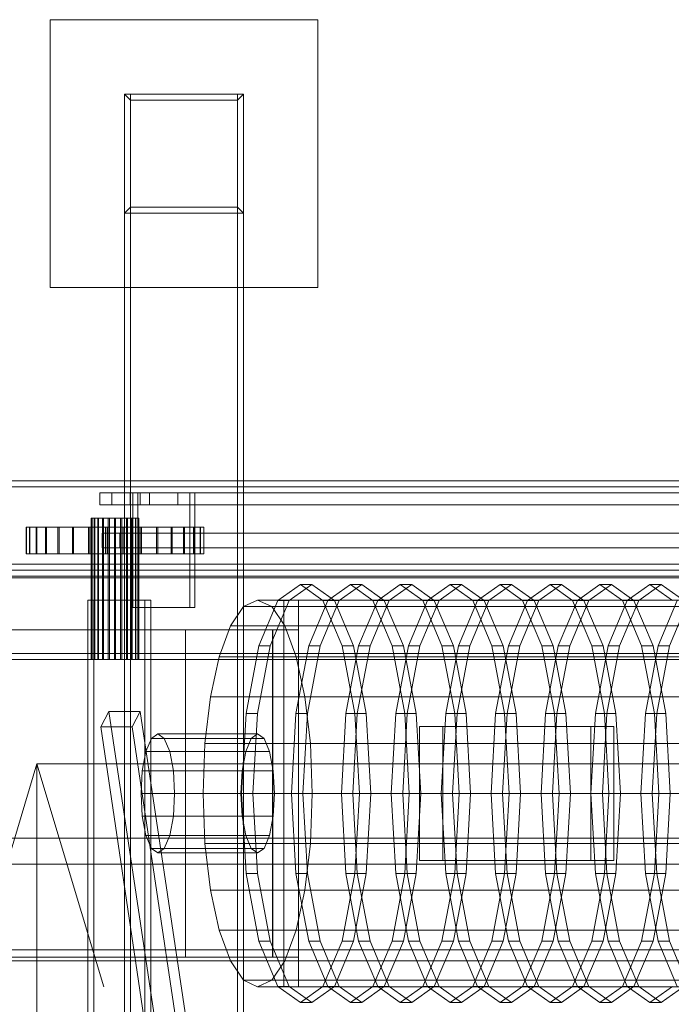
# Model space of a CAD drawing. Header units: millimetres. Extents: x -4395 to 65662, y -65530 to 6847.
# Tile 544 of 656: x 9097 to 9535, y -17512 to -16850. Entities that reach past the tile are written whole.
import ezdxf

# ---------------------------------------------------------------- set-up
doc = ezdxf.new("R2010")
doc.units = ezdxf.units.MM
for name, color, linetype, lineweight in [('COTAS_O', 1, 'Continuous', 0), ('superior_C01', 7, 'Continuous', 0), ('superior_mezcladora', 7, 'Continuous', 0)]:
    doc.layers.add(name, color=color, linetype=linetype, lineweight=lineweight)
doc.dimstyles.new('R19_100', dxfattribs={"dimtxt": 250, "dimasz": 150, "dimexe": 150, "dimexo": 80, "dimgap": 100, "dimtad": 1, "dimtih": 1, "dimtoh": 1, "dimdsep": 46, "dimcen": 0.09, "dimadec": 0, "dimazin": 0, "dimtfac": 1, "dimtdec": 4, "dimtofl": 0, "dimtmove": 0, "dimatfit": 3, "dimfxl": 1, "dimtolj": 1, "dimtzin": 0, "dimarcsym": 0})

# ---------------------------------------------------------------- blocks, each defined once
blk = doc.blocks.new('DIM_R33_37')
at = {"layer": 'COTAS_O'}
for p, q in [((9108.38, -17350), (9063.38, -17500)), ((9808.38, -17350), (9108.38, -17350)), ((9108.38, -18650), (9108.38, -17350)), ((9108.38, -17350), (9153.38, -17500)), ((9108.38, -18650), (9063.38, -18500)), ((9108.38, -18650), (9153.38, -18500)), ((9808.38, -18650), (9108.38, -18650))]:
    blk.add_line(p, q, dxfattribs=at)
blk.add_text('1300 O', height=250, rotation=90, dxfattribs=at).set_placement((9008.38, -18000))

msp = doc.modelspace()

# ---------------------------------------------------------------- linework, layer by layer
at = {"layer": 'superior_C01'}
for p, q in [((9117.243, -17030), (9117.243, -16850)), ((9117.243, -16850), (9297.243, -16850)), ((9297.243, -16850), (9297.243, -17030)), ((9247.243, -16900), (9167.243, -16900)), ((9171.243, -16904), (9167.243, -16900)), ((9167.243, -16900), (9167.243, -16980)), ((9167.243, -16900), (9167.243, -19100)), ((9171.243, -16900), (9167.243, -16900)), ((9171.243, -19100), (9171.243, -16900)), ((9171.243, -16900), (9243.243, -16900)), ((9243.243, -16904), (9171.243, -16904)), ((9171.243, -16904), (9171.243, -16976)), ((9243.243, -16904), (9247.243, -16900)), ((9243.243, -16900), (9243.243, -19100)), ((9247.243, -16900), (9243.243, -16900)), ((9243.243, -16976), (9243.243, -16904)), ((9247.243, -16980), (9247.243, -16900)), ((9247.243, -19100), (9247.243, -16900)), ((9167.243, -16980), (9171.243, -16976)), ((9171.243, -16976), (9243.243, -16976)), ((9243.243, -16976), (9247.243, -16980)), ((9167.243, -16980), (9247.243, -16980)), ((9297.243, -17030), (9117.243, -17030)), ((9171.084, -17168), (9150.716, -17168)), ((9150.716, -17168), (9150.716, -17176)), ((9150.716, -17168), (10148.747, -17168)), ((9177.837, -17168), (9158.65, -17168)), ((9158.65, -17168), (9158.65, -17176)), ((9184.053, -17168), (9158.65, -17168)), ((9171.084, -17176), (9171.084, -17168)), ((10169.115, -17168), (9171.084, -17168)), ((9211.139, -17168), (9172.766, -17168)), ((9172.766, -17168), (9172.766, -17245)), ((9176.153, -17168), (9172.766, -17168)), ((9176.153, -17245), (9176.153, -17168)), ((9176.153, -17168), (9214.527, -17168)), ((9177.837, -17176), (9177.837, -17168)), ((9177.837, -17168), (9203.24, -17168)), ((9184.053, -17176), (9184.053, -17168)), ((9184.053, -17168), (9203.24, -17168)), ((9203.24, -17168), (9203.24, -17176)), ((9211.139, -17245), (9211.139, -17168)), ((9211.139, -17168), (9214.527, -17168)), ((9214.527, -17168), (9214.527, -17245)), ((9150.716, -17176), (9171.084, -17176)), ((9150.716, -17176), (10148.747, -17176)), ((9158.65, -17176), (9177.837, -17176)), ((9158.65, -17176), (9184.053, -17176)), ((9171.084, -17176), (10169.115, -17176)), ((9203.24, -17176), (9177.837, -17176)), ((9203.24, -17176), (9184.053, -17176)), ((9145.349, -17185), (9144.905, -17185)), ((9144.905, -17185), (9145.55, -17185)), ((9144.905, -17280), (9144.905, -17185)), ((9146.853, -17185), (9145.349, -17185)), ((9145.349, -17280), (9145.349, -17185)), ((9145.55, -17185), (9147.242, -17185)), ((9145.55, -17280), (9145.55, -17185)), ((9149.314, -17185), (9146.853, -17185)), ((9146.853, -17280), (9146.853, -17185)), ((9147.242, -17185), (9149.865, -17185)), ((9147.242, -17280), (9147.242, -17185)), ((9152.565, -17185), (9149.314, -17185)), ((9149.314, -17280), (9149.314, -17185)), ((9149.865, -17185), (9153.24, -17185)), ((9149.865, -17280), (9149.865, -17185)), ((9156.384, -17185), (9152.565, -17185)), ((9152.565, -17280), (9152.565, -17185)), ((9153.24, -17185), (9157.136, -17185)), ((9153.24, -17280), (9153.24, -17185)), ((9160.51, -17185), (9156.384, -17185)), ((9156.384, -17280), (9156.384, -17185)), ((9157.136, -17185), (9161.289, -17185)), ((9157.136, -17280), (9157.136, -17185)), ((9164.664, -17185), (9160.51, -17185)), ((9160.51, -17280), (9160.51, -17185)), ((9161.289, -17185), (9165.416, -17185)), ((9161.289, -17280), (9161.289, -17185)), ((9168.56, -17185), (9164.664, -17185)), ((9164.664, -17280), (9164.664, -17185)), ((9165.416, -17185), (9169.235, -17185)), ((9165.416, -17280), (9165.416, -17185)), ((9171.935, -17185), (9168.56, -17185)), ((9168.56, -17280), (9168.56, -17185)), ((9169.235, -17185), (9172.486, -17185)), ((9169.235, -17280), (9169.235, -17185)), ((9174.557, -17185), (9171.935, -17185)), ((9171.935, -17280), (9171.935, -17185)), ((9172.486, -17185), (9174.947, -17185)), ((9172.486, -17280), (9172.486, -17185)), ((9176.249, -17185), (9174.557, -17185)), ((9174.557, -17280), (9174.557, -17185)), ((9174.947, -17185), (9176.451, -17185)), ((9174.947, -17280), (9174.947, -17185)), ((9176.895, -17185), (9176.249, -17185)), ((9176.249, -17185), (9176.249, -17280)), ((9176.451, -17185), (9176.895, -17185)), ((9176.451, -17280), (9176.451, -17185)), ((9176.895, -17280), (9176.895, -17185)), ((9101.24, -17191), (9101.142, -17191)), ((9101.142, -17191), (9103.34, -17191)), ((9101.142, -17209), (9101.142, -17191)), ((9103.631, -17191), (9101.24, -17191)), ((9101.24, -17209), (9101.24, -17191)), ((9103.34, -17191), (9107.749, -17191)), ((9103.34, -17209), (9103.34, -17191)), ((9108.224, -17191), (9103.631, -17191)), ((9103.631, -17209), (9103.631, -17191)), ((9107.749, -17191), (9114.202, -17191)), ((9107.749, -17209), (9107.749, -17191)), ((9114.84, -17191), (9108.224, -17191)), ((9108.224, -17209), (9108.224, -17191)), ((9114.202, -17191), (9122.449, -17191)), ((9114.202, -17209), (9114.202, -17191)), ((9123.226, -17191), (9114.84, -17191)), ((9114.84, -17209), (9114.84, -17191)), ((9122.449, -17191), (9132.174, -17191)), ((9122.449, -17209), (9122.449, -17191)), ((9133.061, -17191), (9123.226, -17191)), ((9123.226, -17209), (9123.226, -17191)), ((9132.174, -17191), (9143.002, -17191)), ((9132.174, -17209), (9132.174, -17191)), ((9143.965, -17191), (9133.061, -17191)), ((9133.061, -17209), (9133.061, -17191)), ((9143.002, -17191), (9154.519, -17191)), ((9143.002, -17209), (9143.002, -17191)), ((9155.52, -17191), (9143.965, -17191)), ((9143.965, -17209), (9143.965, -17191)), ((9153.113, -17195), (9152.293, -17195)), ((9152.293, -17195), (9152.293, -17205)), ((9152.293, -17195), (10144.86, -17195)), ((9153.113, -17205), (9153.113, -17195)), ((10145.68, -17195), (9153.113, -17195)), ((9154.519, -17191), (9166.28, -17191)), ((9154.519, -17209), (9154.519, -17191)), ((9167.281, -17191), (9155.52, -17191)), ((9155.52, -17209), (9155.52, -17191)), ((9164.504, -17195), (9164.161, -17195)), ((9164.161, -17195), (9164.161, -17205)), ((9164.161, -17195), (10164.48, -17195)), ((9164.504, -17205), (9164.504, -17195)), ((10164.824, -17195), (9164.504, -17195)), ((9166.28, -17191), (9177.835, -17191)), ((9166.28, -17209), (9166.28, -17191)), ((9178.798, -17191), (9167.281, -17191)), ((9167.281, -17209), (9167.281, -17191)), ((9177.835, -17191), (9188.739, -17191)), ((9177.835, -17209), (9177.835, -17191)), ((9189.626, -17191), (9178.798, -17191)), ((9178.798, -17209), (9178.798, -17191)), ((9188.739, -17191), (9198.573, -17191)), ((9188.739, -17209), (9188.739, -17191)), ((9199.351, -17191), (9189.626, -17191)), ((9189.626, -17209), (9189.626, -17191)), ((9198.573, -17191), (9206.96, -17191)), ((9198.573, -17209), (9198.573, -17191)), ((9207.598, -17191), (9199.351, -17191)), ((9199.351, -17209), (9199.351, -17191)), ((9206.96, -17191), (9213.576, -17191)), ((9206.96, -17209), (9206.96, -17191)), ((9214.05, -17191), (9207.598, -17191)), ((9207.598, -17209), (9207.598, -17191)), ((9213.576, -17191), (9218.168, -17191)), ((9213.576, -17209), (9213.576, -17191)), ((9218.46, -17191), (9214.05, -17191)), ((9214.05, -17209), (9214.05, -17191)), ((9218.168, -17191), (9220.56, -17191)), ((9218.168, -17209), (9218.168, -17191)), ((9220.658, -17191), (9218.46, -17191)), ((9218.46, -17191), (9218.46, -17209)), ((9220.56, -17191), (9220.658, -17191)), ((9220.56, -17209), (9220.56, -17191)), ((9220.658, -17209), (9220.658, -17191)), ((9103.34, -17209), (9101.142, -17209)), ((9101.142, -17209), (9101.24, -17209)), ((9101.24, -17209), (9103.631, -17209)), ((9107.749, -17209), (9103.34, -17209)), ((9103.631, -17209), (9108.224, -17209)), ((9114.202, -17209), (9107.749, -17209)), ((9108.224, -17209), (9114.84, -17209)), ((9122.449, -17209), (9114.202, -17209)), ((9114.84, -17209), (9123.226, -17209)), ((9132.174, -17209), (9122.449, -17209)), ((9123.226, -17209), (9133.061, -17209)), ((9143.002, -17209), (9132.174, -17209)), ((9133.061, -17209), (9143.965, -17209)), ((9154.519, -17209), (9143.002, -17209)), ((9143.965, -17209), (9155.52, -17209)), ((9152.293, -17205), (9153.113, -17205)), ((9152.293, -17205), (10144.86, -17205)), ((9153.113, -17205), (10145.68, -17205)), ((9166.28, -17209), (9154.519, -17209)), ((9155.52, -17209), (9167.281, -17209)), ((9164.161, -17205), (9164.504, -17205)), ((9164.161, -17205), (10164.48, -17205)), ((9164.504, -17205), (10164.824, -17205)), ((9177.835, -17209), (9166.28, -17209)), ((9167.281, -17209), (9178.798, -17209)), ((9188.739, -17209), (9177.835, -17209)), ((9178.798, -17209), (9189.626, -17209)), ((9198.573, -17209), (9188.739, -17209)), ((9189.626, -17209), (9199.351, -17209)), ((9206.96, -17209), (9198.573, -17209)), ((9199.351, -17209), (9207.598, -17209)), ((9213.576, -17209), (9206.96, -17209)), ((9207.598, -17209), (9214.05, -17209)), ((9218.168, -17209), (9213.576, -17209)), ((9214.05, -17209), (9218.46, -17209)), ((9220.56, -17209), (9218.168, -17209)), ((9218.46, -17209), (9220.658, -17209)), ((9220.658, -17209), (9220.56, -17209)), ((9802.262, -17225), (9073.164, -17225)), ((9075.987, -17225), (9805.085, -17225)), ((9270.449, -17240.287), (9285.614, -17229.6)), ((9293.289, -17229.6), (9278.124, -17240.287)), ((9285.614, -17229.6), (9300.779, -17240.287)), ((9293.289, -17229.6), (9285.614, -17229.6)), ((9308.454, -17240.287), (9293.289, -17229.6)), ((9304.026, -17240.287), (9319.191, -17229.6)), ((9326.866, -17229.6), (9311.701, -17240.287)), ((9319.191, -17229.6), (9334.356, -17240.287)), ((9326.866, -17229.6), (9319.191, -17229.6)), ((9342.031, -17240.287), (9326.866, -17229.6)), ((9337.603, -17240.287), (9352.768, -17229.6)), ((9360.443, -17229.6), (9345.277, -17240.287)), ((9352.768, -17229.6), (9367.933, -17240.287)), ((9360.443, -17229.6), (9352.768, -17229.6)), ((9375.608, -17240.287), (9360.443, -17229.6)), ((9371.18, -17240.287), (9386.345, -17229.6)), ((9394.019, -17229.6), (9378.854, -17240.287)), ((9386.345, -17229.6), (9401.51, -17240.287)), ((9394.019, -17229.6), (9386.345, -17229.6)), ((9409.185, -17240.287), (9394.019, -17229.6)), ((9404.756, -17240.287), (9419.922, -17229.6)), ((9427.596, -17229.6), (9412.431, -17240.287)), ((9419.922, -17229.6), (9435.087, -17240.287)), ((9427.596, -17229.6), (9419.922, -17229.6)), ((9442.761, -17240.287), (9427.596, -17229.6)), ((9438.333, -17240.287), (9453.499, -17229.6)), ((9461.173, -17229.6), (9446.008, -17240.287)), ((9453.499, -17229.6), (9468.664, -17240.287)), ((9461.173, -17229.6), (9453.499, -17229.6)), ((9476.338, -17240.287), (9461.173, -17229.6)), ((9471.91, -17240.287), (9487.075, -17229.6)), ((9494.75, -17229.6), (9479.585, -17240.287)), ((9487.075, -17229.6), (9502.241, -17240.287)), ((9494.75, -17229.6), (9487.075, -17229.6)), ((9509.915, -17240.287), (9494.75, -17229.6)), ((9505.487, -17240.287), (9520.652, -17229.6)), ((9528.327, -17229.6), (9513.162, -17240.287)), ((9520.652, -17229.6), (9535.817, -17240.287)), ((9528.327, -17229.6), (9520.652, -17229.6)), ((9543.492, -17240.287), (9528.327, -17229.6)), ((9180.95, -17240), (9142.576, -17240)), ((9142.576, -17240), (9142.576, -17585)), ((9146.528, -17240), (9142.576, -17240)), ((9146.528, -17585), (9146.528, -17240)), ((9146.528, -17240), (9184.901, -17240)), ((9180.95, -17585), (9180.95, -17240)), ((9180.95, -17240), (9184.901, -17240)), ((9184.901, -17240), (9184.901, -17585)), ((9247.337, -17244.43), (9256.834, -17240)), ((9256.834, -17240), (9266.331, -17244.43)), ((9717.317, -17240), (9256.834, -17240)), ((9257.593, -17270.722), (9270.449, -17240.287)), ((9278.124, -17240.287), (9265.267, -17270.722)), ((9270.449, -17240.287), (9278.124, -17240.287)), ((9773.197, -17240), (9274.34, -17240)), ((9274.34, -17240), (9274.34, -17500)), ((9284.219, -17240), (9274.34, -17240)), ((9284.219, -17500), (9284.219, -17240)), ((9284.219, -17240), (9783.076, -17240)), ((9291.169, -17270.722), (9304.026, -17240.287)), ((9311.701, -17240.287), (9298.844, -17270.722)), ((9300.779, -17240.287), (9313.636, -17270.722)), ((9300.779, -17240.287), (9308.454, -17240.287)), ((9304.026, -17240.287), (9311.701, -17240.287)), ((9321.31, -17270.722), (9308.454, -17240.287)), ((9324.746, -17270.722), (9337.603, -17240.287)), ((9345.277, -17240.287), (9332.421, -17270.722)), ((9334.356, -17240.287), (9347.212, -17270.722)), ((9334.356, -17240.287), (9342.031, -17240.287)), ((9337.603, -17240.287), (9345.277, -17240.287)), ((9354.887, -17270.722), (9342.031, -17240.287)), ((9358.323, -17270.722), (9371.18, -17240.287)), ((9378.854, -17240.287), (9365.998, -17270.722)), ((9367.933, -17240.287), (9380.789, -17270.722)), ((9367.933, -17240.287), (9375.608, -17240.287)), ((9371.18, -17240.287), (9378.854, -17240.287)), ((9388.464, -17270.722), (9375.608, -17240.287)), ((9391.9, -17270.722), (9404.756, -17240.287)), ((9412.431, -17240.287), (9399.575, -17270.722)), ((9401.51, -17240.287), (9414.366, -17270.722)), ((9401.51, -17240.287), (9409.185, -17240.287)), ((9404.756, -17240.287), (9412.431, -17240.287)), ((9422.041, -17270.722), (9409.185, -17240.287)), ((9425.477, -17270.722), (9438.333, -17240.287)), ((9446.008, -17240.287), (9433.152, -17270.722)), ((9435.087, -17240.287), (9447.943, -17270.722)), ((9435.087, -17240.287), (9442.761, -17240.287)), ((9438.333, -17240.287), (9446.008, -17240.287)), ((9455.618, -17270.722), (9442.761, -17240.287)), ((9459.054, -17270.722), (9471.91, -17240.287)), ((9479.585, -17240.287), (9466.729, -17270.722)), ((9468.664, -17240.287), (9481.52, -17270.722)), ((9468.664, -17240.287), (9476.338, -17240.287)), ((9471.91, -17240.287), (9479.585, -17240.287)), ((9489.195, -17270.722), (9476.338, -17240.287)), ((9492.631, -17270.722), (9505.487, -17240.287)), ((9513.162, -17240.287), (9500.305, -17270.722)), ((9502.241, -17240.287), (9515.097, -17270.722)), ((9502.241, -17240.287), (9509.915, -17240.287)), ((9505.487, -17240.287), (9513.162, -17240.287)), ((9522.772, -17270.722), (9509.915, -17240.287)), ((9526.208, -17270.722), (9539.064, -17240.287)), ((9546.739, -17240.287), (9533.882, -17270.722)), ((9172.766, -17245), (9211.139, -17245)), ((9172.766, -17245), (9176.153, -17245)), ((9214.527, -17245), (9176.153, -17245)), ((9214.527, -17245), (9211.139, -17245)), ((9238.487, -17257.417), (9247.337, -17244.43)), ((9247.337, -17244.43), (9707.82, -17244.43)), ((9266.331, -17244.43), (9275.18, -17257.417)), ((9266.331, -17244.43), (9726.814, -17244.43)), ((9208.293, -17260), (9016.425, -17260)), ((9266.719, -17260), (9074.851, -17260)), ((9075.134, -17260), (9267.001, -17260)), ((9092.351, -17260), (9284.219, -17260)), ((9208.293, -17480), (9208.293, -17260)), ((9208.293, -17260), (9267.001, -17260)), ((9230.888, -17278.076), (9238.487, -17257.417)), ((9238.487, -17257.417), (9698.97, -17257.417)), ((9266.719, -17480), (9266.719, -17260)), ((9266.719, -17260), (9284.219, -17260)), ((9267.001, -17260), (9267.001, -17480)), ((9275.18, -17257.417), (9282.78, -17278.076)), ((9275.18, -17257.417), (9735.663, -17257.417)), ((9284.219, -17260), (9284.219, -17480)), ((9249.002, -17316.271), (9257.593, -17270.722)), ((9265.267, -17270.722), (9256.677, -17316.271)), ((9257.593, -17270.722), (9265.267, -17270.722)), ((9282.579, -17316.271), (9291.169, -17270.722)), ((9298.844, -17270.722), (9290.254, -17316.271)), ((9291.169, -17270.722), (9298.844, -17270.722)), ((9313.636, -17270.722), (9322.226, -17316.271)), ((9313.636, -17270.722), (9321.31, -17270.722)), ((9316.156, -17316.271), (9324.746, -17270.722)), ((9329.901, -17316.271), (9321.31, -17270.722)), ((9332.421, -17270.722), (9323.831, -17316.271)), ((9324.746, -17270.722), (9332.421, -17270.722)), ((9347.212, -17270.722), (9355.803, -17316.271)), ((9347.212, -17270.722), (9354.887, -17270.722)), ((9349.733, -17316.271), (9358.323, -17270.722)), ((9363.478, -17316.271), (9354.887, -17270.722)), ((9365.998, -17270.722), (9357.408, -17316.271)), ((9358.323, -17270.722), (9365.998, -17270.722)), ((9380.789, -17270.722), (9389.38, -17316.271)), ((9380.789, -17270.722), (9388.464, -17270.722)), ((9383.31, -17316.271), (9391.9, -17270.722)), ((9397.054, -17316.271), (9388.464, -17270.722)), ((9399.575, -17270.722), (9390.984, -17316.271)), ((9391.9, -17270.722), (9399.575, -17270.722)), ((9414.366, -17270.722), (9422.957, -17316.271)), ((9414.366, -17270.722), (9422.041, -17270.722)), ((9416.887, -17316.271), (9425.477, -17270.722)), ((9430.631, -17316.271), (9422.041, -17270.722)), ((9433.152, -17270.722), (9424.561, -17316.271)), ((9425.477, -17270.722), (9433.152, -17270.722)), ((9447.943, -17270.722), (9456.534, -17316.271)), ((9447.943, -17270.722), (9455.618, -17270.722)), ((9450.464, -17316.271), (9459.054, -17270.722)), ((9464.208, -17316.271), (9455.618, -17270.722)), ((9466.729, -17270.722), (9458.138, -17316.271)), ((9459.054, -17270.722), (9466.729, -17270.722)), ((9481.52, -17270.722), (9490.11, -17316.271)), ((9481.52, -17270.722), (9489.195, -17270.722)), ((9484.04, -17316.271), (9492.631, -17270.722)), ((9497.785, -17316.271), (9489.195, -17270.722)), ((9500.305, -17270.722), (9491.715, -17316.271)), ((9492.631, -17270.722), (9500.305, -17270.722)), ((9515.097, -17270.722), (9523.687, -17316.271)), ((9515.097, -17270.722), (9522.772, -17270.722)), ((9517.617, -17316.271), (9526.208, -17270.722)), ((9531.362, -17316.271), (9522.772, -17270.722)), ((9533.882, -17270.722), (9525.292, -17316.271)), ((9526.208, -17270.722), (9533.882, -17270.722)), ((9145.55, -17280), (9144.905, -17280)), ((9144.905, -17280), (9145.349, -17280)), ((9145.349, -17280), (9146.853, -17280)), ((9147.242, -17280), (9145.55, -17280)), ((9146.853, -17280), (9149.314, -17280)), ((9149.865, -17280), (9147.242, -17280)), ((9149.314, -17280), (9152.565, -17280)), ((9153.24, -17280), (9149.865, -17280)), ((9152.565, -17280), (9156.384, -17280)), ((9157.136, -17280), (9153.24, -17280)), ((9156.384, -17280), (9160.51, -17280)), ((9161.289, -17280), (9157.136, -17280)), ((9160.51, -17280), (9164.664, -17280)), ((9165.416, -17280), (9161.289, -17280)), ((9164.664, -17280), (9168.56, -17280)), ((9169.235, -17280), (9165.416, -17280)), ((9168.56, -17280), (9171.935, -17280)), ((9172.486, -17280), (9169.235, -17280)), ((9171.935, -17280), (9174.557, -17280)), ((9174.947, -17280), (9172.486, -17280)), ((9174.557, -17280), (9176.249, -17280)), ((9176.451, -17280), (9174.947, -17280)), ((9176.249, -17280), (9176.895, -17280)), ((9176.895, -17280), (9176.451, -17280)), ((9225.057, -17305), (9230.888, -17278.076)), ((9230.888, -17278.076), (9691.371, -17278.076)), ((9282.78, -17278.076), (9288.611, -17305)), ((9282.78, -17278.076), (9743.263, -17278.076)), ((9221.391, -17336.354), (9225.057, -17305)), ((9225.057, -17305), (9685.54, -17305)), ((9288.611, -17305), (9292.277, -17336.354)), ((9288.611, -17305), (9749.094, -17305)), ((9156.778, -17314.864), (9151.287, -17325.136)), ((9177.884, -17314.864), (9156.778, -17314.864)), ((9194.036, -17564.864), (9156.778, -17314.864)), ((9172.393, -17325.136), (9177.884, -17314.864)), ((9215.141, -17564.864), (9177.884, -17314.864)), ((9245.986, -17370), (9249.002, -17316.271)), ((9249.002, -17316.271), (9256.677, -17316.271)), ((9256.677, -17316.271), (9253.66, -17370)), ((9279.563, -17370), (9282.579, -17316.271)), ((9282.579, -17316.271), (9290.254, -17316.271)), ((9290.254, -17316.271), (9287.237, -17370)), ((9313.139, -17370), (9316.156, -17316.271)), ((9316.156, -17316.271), (9323.831, -17316.271)), ((9323.831, -17316.271), (9320.814, -17370)), ((9322.226, -17316.271), (9325.243, -17370)), ((9322.226, -17316.271), (9329.901, -17316.271)), ((9332.917, -17370), (9329.901, -17316.271)), ((9346.716, -17370), (9349.733, -17316.271)), ((9349.733, -17316.271), (9357.408, -17316.271)), ((9357.408, -17316.271), (9354.391, -17370)), ((9355.803, -17316.271), (9358.819, -17370)), ((9355.803, -17316.271), (9363.478, -17316.271)), ((9366.494, -17370), (9363.478, -17316.271)), ((9380.293, -17370), (9383.31, -17316.271)), ((9383.31, -17316.271), (9390.984, -17316.271)), ((9390.984, -17316.271), (9387.968, -17370)), ((9389.38, -17316.271), (9392.396, -17370)), ((9389.38, -17316.271), (9397.054, -17316.271)), ((9400.071, -17370), (9397.054, -17316.271)), ((9413.87, -17370), (9416.887, -17316.271)), ((9416.887, -17316.271), (9424.561, -17316.271)), ((9424.561, -17316.271), (9421.545, -17370)), ((9422.957, -17316.271), (9425.973, -17370)), ((9422.957, -17316.271), (9430.631, -17316.271)), ((9433.648, -17370), (9430.631, -17316.271)), ((9447.447, -17370), (9450.464, -17316.271)), ((9450.464, -17316.271), (9458.138, -17316.271)), ((9458.138, -17316.271), (9455.122, -17370)), ((9456.534, -17316.271), (9459.55, -17370)), ((9456.534, -17316.271), (9464.208, -17316.271)), ((9467.225, -17370), (9464.208, -17316.271)), ((9481.024, -17370), (9484.04, -17316.271)), ((9484.04, -17316.271), (9491.715, -17316.271)), ((9491.715, -17316.271), (9488.699, -17370)), ((9490.11, -17316.271), (9493.127, -17370)), ((9490.11, -17316.271), (9497.785, -17316.271)), ((9500.802, -17370), (9497.785, -17316.271)), ((9514.601, -17370), (9517.617, -17316.271)), ((9517.617, -17316.271), (9525.292, -17316.271)), ((9525.292, -17316.271), (9522.275, -17370)), ((9523.687, -17316.271), (9526.704, -17370)), ((9523.687, -17316.271), (9531.362, -17316.271)), ((9534.379, -17370), (9531.362, -17316.271)), ((9151.287, -17325.136), (9172.393, -17325.136)), ((9151.287, -17325.136), (9188.545, -17575.136)), ((9209.65, -17575.136), (9172.393, -17325.136)), ((9480.907, -17325), (9365.786, -17325)), ((9365.786, -17325), (9365.786, -17415)), ((9381.31, -17325), (9365.786, -17325)), ((9381.31, -17415), (9381.31, -17325)), ((9381.31, -17325), (9496.431, -17325)), ((9480.907, -17415), (9480.907, -17325)), ((9480.907, -17325), (9496.431, -17325)), ((9496.431, -17325), (9496.431, -17415)), ((9181.697, -17341.716), (9185.36, -17333.045)), ((9185.36, -17333.045), (9189.68, -17330)), ((9185.36, -17333.045), (9252.513, -17333.045)), ((9189.68, -17330), (9194.001, -17333.045)), ((9256.834, -17330), (9189.68, -17330)), ((9194.001, -17333.045), (9197.663, -17341.716)), ((9194.001, -17333.045), (9261.154, -17333.045)), ((9220.141, -17370), (9221.391, -17336.354)), ((9221.391, -17336.354), (9681.874, -17336.354)), ((9252.513, -17333.045), (9248.851, -17341.716)), ((9256.834, -17330), (9252.513, -17333.045)), ((9261.154, -17333.045), (9256.834, -17330)), ((9264.817, -17341.716), (9261.154, -17333.045)), ((9292.277, -17336.354), (9293.527, -17370)), ((9292.277, -17336.354), (9752.76, -17336.354)), ((9179.249, -17354.693), (9181.697, -17341.716)), ((9181.697, -17341.716), (9248.851, -17341.716)), ((9197.663, -17341.716), (9200.111, -17354.693)), ((9197.663, -17341.716), (9264.817, -17341.716)), ((9248.851, -17341.716), (9246.403, -17354.693)), ((9267.265, -17354.693), (9264.817, -17341.716)), ((9178.39, -17370), (9179.249, -17354.693)), ((9179.249, -17354.693), (9246.403, -17354.693)), ((9200.111, -17354.693), (9200.97, -17370)), ((9200.111, -17354.693), (9267.265, -17354.693)), ((9246.403, -17354.693), (9245.544, -17370)), ((9268.124, -17370), (9267.265, -17354.693)), ((9179.249, -17385.307), (9178.39, -17370)), ((9178.39, -17370), (9245.544, -17370)), ((9200.97, -17370), (9200.111, -17385.307)), ((9200.97, -17370), (9268.124, -17370)), ((9221.391, -17403.646), (9220.141, -17370)), ((9220.141, -17370), (9680.624, -17370)), ((9245.544, -17370), (9246.403, -17385.307)), ((9249.002, -17423.729), (9245.986, -17370)), ((9245.986, -17370), (9253.66, -17370)), ((9253.66, -17370), (9256.677, -17423.729)), ((9267.265, -17385.307), (9268.124, -17370)), ((9282.579, -17423.729), (9279.563, -17370)), ((9279.563, -17370), (9287.237, -17370)), ((9287.237, -17370), (9290.254, -17423.729)), ((9293.527, -17370), (9292.277, -17403.646)), ((9293.527, -17370), (9754.01, -17370)), ((9316.156, -17423.729), (9313.139, -17370)), ((9313.139, -17370), (9320.814, -17370)), ((9320.814, -17370), (9323.831, -17423.729)), ((9325.243, -17370), (9322.226, -17423.729)), ((9325.243, -17370), (9332.917, -17370)), ((9329.901, -17423.729), (9332.917, -17370)), ((9349.733, -17423.729), (9346.716, -17370)), ((9346.716, -17370), (9354.391, -17370)), ((9354.391, -17370), (9357.408, -17423.729)), ((9358.819, -17370), (9355.803, -17423.729)), ((9358.819, -17370), (9366.494, -17370)), ((9363.478, -17423.729), (9366.494, -17370)), ((9383.31, -17423.729), (9380.293, -17370)), ((9380.293, -17370), (9387.968, -17370)), ((9387.968, -17370), (9390.984, -17423.729)), ((9392.396, -17370), (9389.38, -17423.729)), ((9392.396, -17370), (9400.071, -17370)), ((9397.054, -17423.729), (9400.071, -17370)), ((9416.887, -17423.729), (9413.87, -17370)), ((9413.87, -17370), (9421.545, -17370)), ((9421.545, -17370), (9424.561, -17423.729)), ((9425.973, -17370), (9422.957, -17423.729)), ((9425.973, -17370), (9433.648, -17370)), ((9430.631, -17423.729), (9433.648, -17370)), ((9450.464, -17423.729), (9447.447, -17370)), ((9447.447, -17370), (9455.122, -17370)), ((9455.122, -17370), (9458.138, -17423.729)), ((9459.55, -17370), (9456.534, -17423.729)), ((9459.55, -17370), (9467.225, -17370)), ((9464.208, -17423.729), (9467.225, -17370)), ((9484.04, -17423.729), (9481.024, -17370)), ((9481.024, -17370), (9488.699, -17370)), ((9488.699, -17370), (9491.715, -17423.729)), ((9493.127, -17370), (9490.11, -17423.729)), ((9493.127, -17370), (9500.802, -17370)), ((9497.785, -17423.729), (9500.802, -17370)), ((9517.617, -17423.729), (9514.601, -17370)), ((9514.601, -17370), (9522.275, -17370)), ((9522.275, -17370), (9525.292, -17423.729)), ((9526.704, -17370), (9523.687, -17423.729)), ((9526.704, -17370), (9534.379, -17370)), ((9531.362, -17423.729), (9534.379, -17370)), ((9181.697, -17398.284), (9179.249, -17385.307)), ((9179.249, -17385.307), (9246.403, -17385.307)), ((9200.111, -17385.307), (9197.663, -17398.284)), ((9200.111, -17385.307), (9267.265, -17385.307)), ((9246.403, -17385.307), (9248.851, -17398.284)), ((9264.817, -17398.284), (9267.265, -17385.307)), ((9185.36, -17406.955), (9181.697, -17398.284)), ((9181.697, -17398.284), (9248.851, -17398.284)), ((9197.663, -17398.284), (9194.001, -17406.955)), ((9197.663, -17398.284), (9264.817, -17398.284)), ((9248.851, -17398.284), (9252.513, -17406.955)), ((9261.154, -17406.955), (9264.817, -17398.284)), ((9189.68, -17410), (9185.36, -17406.955)), ((9185.36, -17406.955), (9252.513, -17406.955)), ((9194.001, -17406.955), (9189.68, -17410)), ((9194.001, -17406.955), (9261.154, -17406.955)), ((9225.057, -17435), (9221.391, -17403.646)), ((9221.391, -17403.646), (9681.874, -17403.646)), ((9252.513, -17406.955), (9256.834, -17410)), ((9256.834, -17410), (9261.154, -17406.955)), ((9292.277, -17403.646), (9288.611, -17435)), ((9292.277, -17403.646), (9752.76, -17403.646)), ((9189.68, -17410), (9256.834, -17410)), ((9365.786, -17415), (9480.907, -17415)), ((9365.786, -17415), (9381.31, -17415)), ((9496.431, -17415), (9381.31, -17415)), ((9496.431, -17415), (9480.907, -17415)), ((9257.593, -17469.278), (9249.002, -17423.729)), ((9249.002, -17423.729), (9256.677, -17423.729)), ((9256.677, -17423.729), (9265.267, -17469.278)), ((9291.169, -17469.278), (9282.579, -17423.729)), ((9282.579, -17423.729), (9290.254, -17423.729)), ((9290.254, -17423.729), (9298.844, -17469.278)), ((9322.226, -17423.729), (9313.636, -17469.278)), ((9324.746, -17469.278), (9316.156, -17423.729)), ((9316.156, -17423.729), (9323.831, -17423.729)), ((9321.31, -17469.278), (9329.901, -17423.729)), ((9322.226, -17423.729), (9329.901, -17423.729)), ((9323.831, -17423.729), (9332.421, -17469.278)), ((9355.803, -17423.729), (9347.212, -17469.278)), ((9358.323, -17469.278), (9349.733, -17423.729)), ((9349.733, -17423.729), (9357.408, -17423.729)), ((9354.887, -17469.278), (9363.478, -17423.729)), ((9355.803, -17423.729), (9363.478, -17423.729)), ((9357.408, -17423.729), (9365.998, -17469.278)), ((9389.38, -17423.729), (9380.789, -17469.278)), ((9391.9, -17469.278), (9383.31, -17423.729)), ((9383.31, -17423.729), (9390.984, -17423.729)), ((9388.464, -17469.278), (9397.054, -17423.729)), ((9389.38, -17423.729), (9397.054, -17423.729)), ((9390.984, -17423.729), (9399.575, -17469.278)), ((9422.957, -17423.729), (9414.366, -17469.278)), ((9425.477, -17469.278), (9416.887, -17423.729)), ((9416.887, -17423.729), (9424.561, -17423.729)), ((9422.041, -17469.278), (9430.631, -17423.729)), ((9422.957, -17423.729), (9430.631, -17423.729)), ((9424.561, -17423.729), (9433.152, -17469.278)), ((9456.534, -17423.729), (9447.943, -17469.278)), ((9459.054, -17469.278), (9450.464, -17423.729)), ((9450.464, -17423.729), (9458.138, -17423.729)), ((9455.618, -17469.278), (9464.208, -17423.729)), ((9456.534, -17423.729), (9464.208, -17423.729)), ((9458.138, -17423.729), (9466.729, -17469.278)), ((9490.11, -17423.729), (9481.52, -17469.278)), ((9492.631, -17469.278), (9484.04, -17423.729)), ((9484.04, -17423.729), (9491.715, -17423.729)), ((9489.195, -17469.278), (9497.785, -17423.729)), ((9490.11, -17423.729), (9497.785, -17423.729)), ((9491.715, -17423.729), (9500.305, -17469.278)), ((9523.687, -17423.729), (9515.097, -17469.278)), ((9526.208, -17469.278), (9517.617, -17423.729)), ((9517.617, -17423.729), (9525.292, -17423.729)), ((9522.772, -17469.278), (9531.362, -17423.729)), ((9523.687, -17423.729), (9531.362, -17423.729)), ((9525.292, -17423.729), (9533.882, -17469.278)), ((9230.888, -17461.924), (9225.057, -17435)), ((9225.057, -17435), (9685.54, -17435)), ((9288.611, -17435), (9282.78, -17461.924)), ((9288.611, -17435), (9749.094, -17435)), ((9238.487, -17482.583), (9230.888, -17461.924)), ((9230.888, -17461.924), (9691.371, -17461.924)), ((9282.78, -17461.924), (9275.18, -17482.583)), ((9282.78, -17461.924), (9743.263, -17461.924)), ((9270.449, -17499.713), (9257.593, -17469.278)), ((9257.593, -17469.278), (9265.267, -17469.278)), ((9265.267, -17469.278), (9278.124, -17499.713)), ((9304.026, -17499.713), (9291.169, -17469.278)), ((9291.169, -17469.278), (9298.844, -17469.278)), ((9298.844, -17469.278), (9311.701, -17499.713)), ((9313.636, -17469.278), (9300.779, -17499.713)), ((9308.454, -17499.713), (9321.31, -17469.278)), ((9313.636, -17469.278), (9321.31, -17469.278)), ((9337.603, -17499.713), (9324.746, -17469.278)), ((9324.746, -17469.278), (9332.421, -17469.278)), ((9332.421, -17469.278), (9345.277, -17499.713)), ((9347.212, -17469.278), (9334.356, -17499.713)), ((9342.031, -17499.713), (9354.887, -17469.278)), ((9347.212, -17469.278), (9354.887, -17469.278)), ((9371.18, -17499.713), (9358.323, -17469.278)), ((9358.323, -17469.278), (9365.998, -17469.278)), ((9365.998, -17469.278), (9378.854, -17499.713)), ((9380.789, -17469.278), (9367.933, -17499.713)), ((9375.608, -17499.713), (9388.464, -17469.278)), ((9380.789, -17469.278), (9388.464, -17469.278)), ((9404.756, -17499.713), (9391.9, -17469.278)), ((9391.9, -17469.278), (9399.575, -17469.278)), ((9399.575, -17469.278), (9412.431, -17499.713)), ((9414.366, -17469.278), (9401.51, -17499.713)), ((9409.185, -17499.713), (9422.041, -17469.278)), ((9414.366, -17469.278), (9422.041, -17469.278)), ((9438.333, -17499.713), (9425.477, -17469.278)), ((9425.477, -17469.278), (9433.152, -17469.278)), ((9433.152, -17469.278), (9446.008, -17499.713)), ((9447.943, -17469.278), (9435.087, -17499.713)), ((9442.761, -17499.713), (9455.618, -17469.278)), ((9447.943, -17469.278), (9455.618, -17469.278)), ((9471.91, -17499.713), (9459.054, -17469.278)), ((9459.054, -17469.278), (9466.729, -17469.278)), ((9466.729, -17469.278), (9479.585, -17499.713)), ((9481.52, -17469.278), (9468.664, -17499.713)), ((9476.338, -17499.713), (9489.195, -17469.278)), ((9481.52, -17469.278), (9489.195, -17469.278)), ((9505.487, -17499.713), (9492.631, -17469.278)), ((9492.631, -17469.278), (9500.305, -17469.278)), ((9500.305, -17469.278), (9513.162, -17499.713)), ((9515.097, -17469.278), (9502.241, -17499.713)), ((9509.915, -17499.713), (9522.772, -17469.278)), ((9515.097, -17469.278), (9522.772, -17469.278)), ((9539.064, -17499.713), (9526.208, -17469.278)), ((9526.208, -17469.278), (9533.882, -17469.278)), ((9533.882, -17469.278), (9546.739, -17499.713)), ((9016.425, -17480), (9208.293, -17480)), ((9074.851, -17480), (9266.719, -17480)), ((9267.001, -17480), (9075.134, -17480)), ((9284.219, -17480), (9092.351, -17480)), ((9267.001, -17480), (9208.293, -17480)), ((9284.219, -17480), (9266.719, -17480)), ((9247.337, -17495.57), (9238.487, -17482.583)), ((9238.487, -17482.583), (9698.97, -17482.583)), ((9275.18, -17482.583), (9266.331, -17495.57)), ((9275.18, -17482.583), (9735.663, -17482.583)), ((9256.834, -17500), (9247.337, -17495.57)), ((9247.337, -17495.57), (9707.82, -17495.57)), ((9266.331, -17495.57), (9256.834, -17500)), ((9256.834, -17500), (9717.317, -17500)), ((9266.331, -17495.57), (9726.814, -17495.57)), ((9285.614, -17510.4), (9270.449, -17499.713)), ((9270.449, -17499.713), (9278.124, -17499.713)), ((9274.34, -17500), (9773.197, -17500)), ((9274.34, -17500), (9284.219, -17500)), ((9278.124, -17499.713), (9293.289, -17510.4)), ((9783.076, -17500), (9284.219, -17500)), ((9300.779, -17499.713), (9285.614, -17510.4)), ((9293.289, -17510.4), (9308.454, -17499.713)), ((9300.779, -17499.713), (9308.454, -17499.713)), ((9319.191, -17510.4), (9304.026, -17499.713)), ((9304.026, -17499.713), (9311.701, -17499.713)), ((9311.701, -17499.713), (9326.866, -17510.4)), ((9334.356, -17499.713), (9319.191, -17510.4)), ((9326.866, -17510.4), (9342.031, -17499.713)), ((9334.356, -17499.713), (9342.031, -17499.713)), ((9352.768, -17510.4), (9337.603, -17499.713)), ((9337.603, -17499.713), (9345.277, -17499.713)), ((9345.277, -17499.713), (9360.443, -17510.4)), ((9367.933, -17499.713), (9352.768, -17510.4)), ((9360.443, -17510.4), (9375.608, -17499.713)), ((9367.933, -17499.713), (9375.608, -17499.713)), ((9386.345, -17510.4), (9371.18, -17499.713)), ((9371.18, -17499.713), (9378.854, -17499.713)), ((9378.854, -17499.713), (9394.019, -17510.4)), ((9401.51, -17499.713), (9386.345, -17510.4)), ((9394.019, -17510.4), (9409.185, -17499.713)), ((9401.51, -17499.713), (9409.185, -17499.713)), ((9419.922, -17510.4), (9404.756, -17499.713)), ((9404.756, -17499.713), (9412.431, -17499.713)), ((9412.431, -17499.713), (9427.596, -17510.4)), ((9435.087, -17499.713), (9419.922, -17510.4)), ((9427.596, -17510.4), (9442.761, -17499.713)), ((9435.087, -17499.713), (9442.761, -17499.713)), ((9453.499, -17510.4), (9438.333, -17499.713)), ((9438.333, -17499.713), (9446.008, -17499.713)), ((9446.008, -17499.713), (9461.173, -17510.4)), ((9468.664, -17499.713), (9453.499, -17510.4)), ((9461.173, -17510.4), (9476.338, -17499.713)), ((9468.664, -17499.713), (9476.338, -17499.713)), ((9487.075, -17510.4), (9471.91, -17499.713)), ((9471.91, -17499.713), (9479.585, -17499.713)), ((9479.585, -17499.713), (9494.75, -17510.4)), ((9502.241, -17499.713), (9487.075, -17510.4)), ((9494.75, -17510.4), (9509.915, -17499.713)), ((9502.241, -17499.713), (9509.915, -17499.713)), ((9520.652, -17510.4), (9505.487, -17499.713)), ((9505.487, -17499.713), (9513.162, -17499.713)), ((9513.162, -17499.713), (9528.327, -17510.4)), ((9535.817, -17499.713), (9520.652, -17510.4)), ((9528.327, -17510.4), (9543.492, -17499.713)), ((9285.614, -17510.4), (9293.289, -17510.4)), ((9319.191, -17510.4), (9326.866, -17510.4)), ((9352.768, -17510.4), (9360.443, -17510.4)), ((9386.345, -17510.4), (9394.019, -17510.4)), ((9419.922, -17510.4), (9427.596, -17510.4)), ((9453.499, -17510.4), (9461.173, -17510.4)), ((9487.075, -17510.4), (9494.75, -17510.4)), ((9520.652, -17510.4), (9528.327, -17510.4))]:
    msp.add_line(p, q, dxfattribs=at)
at = {"layer": 'superior_mezcladora'}
for p, q in [((9792.183, -17160), (8467.183, -17160)), ((8469.343, -17160), (9794.343, -17160)), ((8469.343, -17164), (9794.343, -17164)), ((9822.42, -17160), (8497.42, -17160)), ((9822.42, -17164), (8497.42, -17164)), ((8499.58, -17160), (9824.58, -17160)), ((9794.343, -17216), (8469.343, -17216)), ((8497.42, -17216), (9822.42, -17216)), ((9792.183, -17220), (8467.183, -17220)), ((8469.343, -17220), (9794.343, -17220)), ((8469.343, -17224), (9794.343, -17224)), ((9822.42, -17220), (8497.42, -17220)), ((9822.42, -17224), (8497.42, -17224)), ((8499.58, -17220), (9824.58, -17220)), ((9794.343, -17276), (8469.343, -17276)), ((8497.42, -17276), (9822.42, -17276)), ((8467.183, -17280), (9792.183, -17280)), ((9794.343, -17280), (8469.343, -17280)), ((8497.42, -17280), (9822.42, -17280)), ((9824.58, -17280), (8499.58, -17280)), ((8358.381, -17400), (9808.381, -17400)), ((8358.381, -17417.5), (9808.381, -17417.5)), ((8358.381, -17475), (9808.381, -17475)), ((9808.381, -17482.5), (8358.381, -17482.5))]:
    msp.add_line(p, q, dxfattribs=at)

# ---------------------------------------------------------------- dimensions: what is measured, and where the dimension line sits
at = {"layer": 'COTAS_O'}
dim = msp.add_aligned_dim(p1=(9808.381, -18650), p2=(9808.381, -17350), distance=700, text='<> O', dimstyle='R19_100', dxfattribs=at)
dim.commit()
dim.dimension.update_dxf_attribs({"geometry": 'DIM_R33_37', "text_midpoint": (9108.381, -18000)})

doc.saveas('drawing.dxf')
